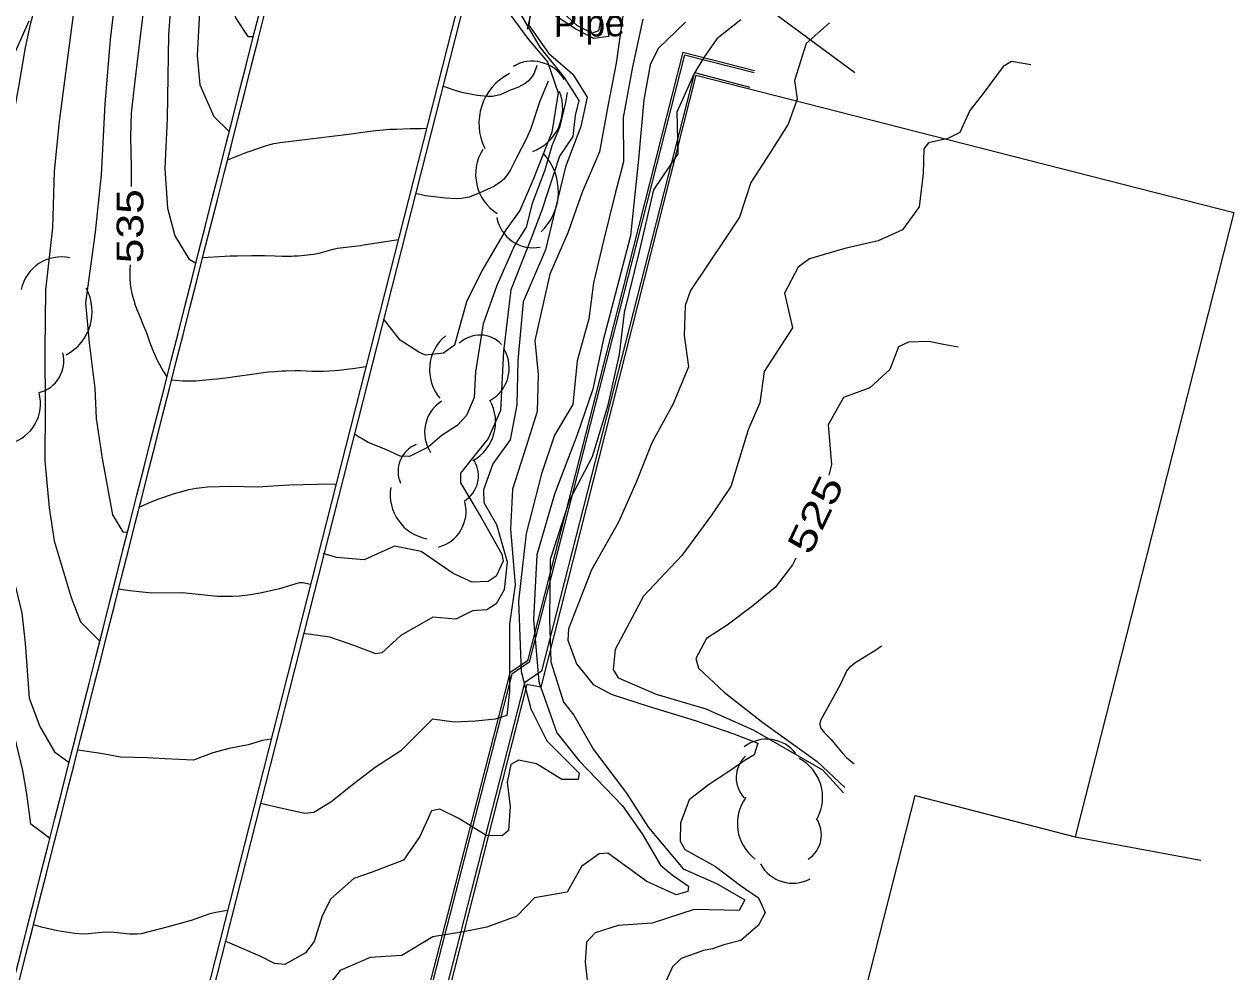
# Model space of a CAD drawing. Extents: x 2361284 to 2366480, y 6976556 to 6985346.
# Drawn here: x 2365034.3 to 2365252.8, y 6979663.6 to 6979834.6 of the extents above; entities that cross this region are included whole.
import ezdxf
from ezdxf.enums import TextEntityAlignment as Align

# ---------------------------------------------------------------- set-up
doc = ezdxf.new("R2010")
doc.units = 0
doc.header["$LTSCALE"] = 1.9
for name, color, linetype, lineweight in [('10', 7, 'Continuous', 13), ('12', 7, 'Continuous', 13), ('13', 7, 'Continuous', 13), ('16', 7, 'Continuous', 13), ('3', 7, 'Continuous', 13), ('6', 7, 'Continuous', 13), ('7', 7, 'Continuous', 13)]:
    doc.layers.add(name, color=color, linetype=linetype, lineweight=lineweight)

msp = doc.modelspace()

# ---------------------------------------------------------------- linework, layer by layer
at = {"layer": '10'}
for p, q in [((2365151.143, 6979850.465), (2365184.377, 6979825.9)), ((2365126.4, 6979838.989), (2365125.171, 6979833.727))]:
    msp.add_line(p, q, dxfattribs=at)
at = {"layer": '12'}
for points in [[(2365069.244, 6979907.699), (2365068.342, 6979903.76), (2365065.78, 6979895.487), (2365063.125, 6979886.074), (2365062.015, 6979881.309), (2365061.79, 6979880.059), (2365061.495, 6979877.538), (2365061.13, 6979872.467), (2365060.833, 6979869.948), (2365059.667, 6979863.592), (2365058.024, 6979855.126), (2365057.404, 6979850.864), (2365055.958, 6979837.84), (2365055.171, 6979831.425), (2365054.117, 6979822.87), (2365053.681, 6979818.576), (2365053.525, 6979814.379), (2365053.656, 6979808.777), (2365053.681, 6979805.976), (2365053.667, 6979805.346)], [(2365122.085, 6979836.468), (2365125.399, 6979831.87), (2365128.886, 6979827.843), (2365130.799, 6979822.259), (2365129.617, 6979815.119), (2365126.289, 6979806.607), (2365123.892, 6979800.973), (2365121.355, 6979797.499), (2365116.994, 6979790.108), (2365114.207, 6979784.521), (2365112.072, 6979776.659), (2365110.065, 6979775.24), (2365106.819, 6979774.889), (2365105.613, 6979775.448), (2365102.272, 6979777.616), (2365099.246, 6979781.419)], [(2365146.105, 6979835.557), (2365144.236, 6979826.948), (2365142.533, 6979817.792), (2365142.579, 6979809.802), (2365141.063, 6979804.077), (2365138.984, 6979795.506), (2365137.156, 6979787.949), (2365136.308, 6979781.431), (2365134.19, 6979773.859), (2365133.425, 6979765.972), (2365130.147, 6979760.461), (2365127.793, 6979753.438), (2365124.977, 6979742.68), (2365123.603, 6979730.467), (2365124.123, 6979717.781), (2365125.827, 6979711.056), (2365128.711, 6979705.284), (2365134.568, 6979699.39), (2365134.408, 6979698.278), (2365131.428, 6979698.29), (2365126.872, 6979701.117), (2365123.649, 6979701.766), (2365122.233, 6979700.953), (2365121.574, 6979697.766), (2365122.105, 6979693.381), (2365121.826, 6979689.057), (2365120.669, 6979688.11), (2365117.764, 6979688.168), (2365112.854, 6979691.253), (2365109.408, 6979692.893), (2365107.911, 6979692.596), (2365105.774, 6979688.014), (2365102.835, 6979683.716), (2365097.037, 6979681.461), (2365093.876, 6979680.401), (2365089.711, 6979676.742), (2365088.166, 6979673.632), (2365086.702, 6979669.035), (2365085.133, 6979667.007), (2365081.394, 6979664.886), (2365079.542, 6979665.054), (2365077.08, 6979666.291), (2365070.663, 6979669.071)], [(2365101.9, 6979795.713), (2365100.023, 6979795.426), (2365095.62, 6979794.714), (2365095.095, 6979794.635), (2365094.04, 6979794.497), (2365091.928, 6979794.25), (2365090.875, 6979794.109), (2365090.396, 6979794.024), (2365090.079, 6979793.954), (2365089.451, 6979793.79), (2365088.826, 6979793.607), (2365087.992, 6979793.364), (2365087.573, 6979793.253), (2365086.937, 6979793.112), (2365086.615, 6979793.058), (2365086.062, 6979792.982), (2365084.956, 6979792.858), (2365083.847, 6979792.772), (2365083.108, 6979792.734), (2365082.615, 6979792.717), (2365081.628, 6979792.701), (2365080.945, 6979792.704), (2365079.578, 6979792.736), (2365077.755, 6979792.797), (2365076.844, 6979792.819), (2365075.933, 6979792.826), (2365075.477, 6979792.822), (2365072.84, 6979792.766), (2365071.522, 6979792.727), (2365069.545, 6979792.648), (2365067.568, 6979792.542), (2365066.58, 6979792.478)], [(2365053.461, 6979791.163), (2365053.446, 6979790.373), (2365053.424, 6979789.32), (2365053.424, 6979788.793), (2365053.435, 6979788.404), (2365053.45, 6979788.146), (2365053.498, 6979787.632), (2365053.53, 6979787.377), (2365053.61, 6979786.868), (2365053.709, 6979786.362), (2365053.785, 6979786.026), (2365053.959, 6979785.357), (2365054.184, 6979784.61), (2365054.349, 6979784.114), (2365054.708, 6979783.126), (2365055.094, 6979782.143), (2365055.892, 6979780.183), (2365056.277, 6979779.202), (2365056.46, 6979778.711), (2365056.927, 6979777.455), (2365057.167, 6979776.832), (2365057.537, 6979775.903), (2365058.12, 6979774.516), (2365058.307, 6979774.103), (2365058.438, 6979773.831), (2365058.712, 6979773.296), (2365059.154, 6979772.509), (2365059.465, 6979771.992), (2365060.124, 6979770.965)], [(2365203.07, 6979776.335), (2365200.415, 6979776.819), (2365197.77, 6979777.354), (2365194.078, 6979777.243), (2365192.239, 6979776.402), (2365190.678, 6979772.296), (2365187.099, 6979768.992), (2365182.345, 6979767.267), (2365179.563, 6979762.291), (2365180.16, 6979755.156), (2365179.649, 6979753.231)], [(2365173.731, 6979738.234), (2365173.132, 6979737.038), (2365170.002, 6979732.908), (2365165.962, 6979729.64), (2365161.305, 6979726.125), (2365157.608, 6979723.7), (2365155.68, 6979720.113), (2365156.148, 6979718.396), (2365160.77, 6979714.02), (2365167.743, 6979708.545), (2365177.55, 6979701.508), (2365182.595, 6979696.846)], [(2365071.08, 6979674.605), (2365068.945, 6979674.28), (2365067.896, 6979674.015), (2365064.507, 6979672.842), (2365060.358, 6979671.683), (2365055.459, 6979670.436), (2365054.766, 6979670.335), (2365053.372, 6979670.337), (2365050.572, 6979670.676), (2365049.175, 6979670.737), (2365047.786, 6979670.609), (2365045.934, 6979670.383), (2365045.009, 6979670.357), (2365043.454, 6979670.462), (2365040.354, 6979670.953), (2365037.433, 6979671.616), (2365035.993, 6979672.021)]]:
    msp.add_lwpolyline(points, dxfattribs=at)
at = {"layer": '13'}
for points in [[(2365090.628, 6979949.445), (2365089.85, 6979946.068), (2365088.502, 6979941.705), (2365087.362, 6979936.384), (2365085.965, 6979929.75), (2365084.211, 6979921.723), (2365082.193, 6979914.153), (2365080.139, 6979906.233), (2365078.675, 6979899.249), (2365075.921, 6979887.062), (2365074.138, 6979877.744), (2365073.418, 6979869.298), (2365072.438, 6979860.967), (2365071.504, 6979852.878), (2365071.283, 6979845.696), (2365071.582, 6979840.538), (2365072.527, 6979835.807), (2365074.75, 6979832.413), (2365075.72, 6979832.417)], [(2365083.806, 6979936), (2365083.431, 6979934.385), (2365081.881, 6979929.151), (2365080.803, 6979924.711), (2365078.98, 6979917.663), (2365077.264, 6979910.945), (2365075.802, 6979902.691), (2365073.865, 6979894.873), (2365071.679, 6979884.991), (2365069.387, 6979875.829), (2365068.9, 6979868.115), (2365068.025, 6979861.275), (2365067.06, 6979851.346), (2365066.891, 6979848.084), (2365066.007, 6979836.875), (2365065.572, 6979829.001), (2365066.073, 6979823.674), (2365068.607, 6979817.969), (2365071.372, 6979815.255)], [(2365076.53, 6979921.83), (2365076.052, 6979919.485), (2365074.439, 6979913.46), (2365072.507, 6979907.32), (2365070.514, 6979898.172), (2365068.559, 6979890.323), (2365066.928, 6979882.016), (2365065.687, 6979872.675), (2365063.778, 6979862.045), (2365061.567, 6979849.473), (2365060.917, 6979840.087), (2365060.417, 6979832.702), (2365060.19, 6979817.589), (2365059.766, 6979808.574), (2365060.204, 6979801.407), (2365061.542, 6979796.41), (2365064.045, 6979792.267), (2365065.329, 6979791.466)], [(2365059.818, 6979888.349), (2365059.334, 6979886.654), (2365057.237, 6979881.044), (2365055.134, 6979874.014), (2365053.693, 6979866.769), (2365053.194, 6979859.274), (2365052.469, 6979851.267), (2365050.981, 6979841.522), (2365049.853, 6979831.861), (2365048.904, 6979820.201), (2365048.265, 6979807.435), (2365047.134, 6979797.073), (2365045.425, 6979784.347), (2365046.094, 6979777.112), (2365047.102, 6979768.931), (2365047.364, 6979763.424), (2365048.443, 6979756.203), (2365050.299, 6979746.081), (2365052.152, 6979742.979), (2365053.01, 6979742.936)], [(2365049.298, 6979866.098), (2365048.254, 6979862.257), (2365045.754, 6979853.813), (2365044.039, 6979845.937), (2365043.181, 6979836.328), (2365042.12, 6979828.058), (2365040.654, 6979817.073), (2365039.72, 6979808.074), (2365039.467, 6979797.84), (2365038.203, 6979786.688), (2365038.077, 6979775.796), (2365038.105, 6979765.516), (2365038.047, 6979755.815), (2365038.817, 6979747.342), (2365039.725, 6979741.34), (2365042.802, 6979731.139), (2365044.493, 6979726.715), (2365048.006, 6979723.248)], [(2365142.987, 6979842.677), (2365139.542, 6979834.594), (2365139.913, 6979832.408), (2365137.256, 6979832.062), (2365134, 6979833.761), (2365129.421, 6979836.748)], [(2365122.897, 6979838.296), (2365127.501, 6979830.489), (2365131.883, 6979825.031), (2365134.533, 6979820.855), (2365133.858, 6979818.169), (2365133.465, 6979814.335), (2365131.018, 6979810.802), (2365127.851, 6979801.03), (2365125.841, 6979795.821), (2365122.258, 6979786.698), (2365120.933, 6979775.604), (2365120.385, 6979764.878), (2365118.162, 6979759.807), (2365116.005, 6979757.139), (2365113.167, 6979753.603), (2365113.138, 6979751.818), (2365116.878, 6979745.564), (2365120.592, 6979738.949), (2365120.882, 6979737.664), (2365119.559, 6979735.008), (2365118.137, 6979734.044), (2365115.239, 6979733.908), (2365111.793, 6979735.485), (2365106.056, 6979739.41), (2365101.226, 6979740.395), (2365095.759, 6979737.932), (2365090.755, 6979738.345), (2365088.348, 6979739.102)], [(2365138.921, 6979837.858), (2365138.053, 6979833.43), (2365136.955, 6979833.021), (2365134.255, 6979834.314), (2365129.423, 6979838.718)], [(2365036.201, 6979837.442), (2365035.388, 6979834.554), (2365034.517, 6979830.445), (2365033.304, 6979823.353), (2365031.716, 6979814.818), (2365030.94, 6979804.89), (2365031.308, 6979795.592), (2365031.604, 6979788.656), (2365031.599, 6979780.755), (2365029.387, 6979770.333), (2365028.292, 6979759.373), (2365028.931, 6979749.998), (2365031.166, 6979740.058), (2365032.356, 6979734.809), (2365033.898, 6979728.284), (2365034.49, 6979722.889), (2365035.234, 6979712.935), (2365037.163, 6979707.853), (2365039.826, 6979703.279), (2365042.455, 6979701.364)], [(2365142.489, 6979836.162), (2365141.25, 6979827.59), (2365139.773, 6979819.845), (2365138.271, 6979811.611), (2365135.14, 6979804.311), (2365132.54, 6979796.955), (2365129.281, 6979789.475), (2365126.565, 6979777.527), (2365127.173, 6979771.363), (2365126.966, 6979764.69), (2365124.977, 6979758.392), (2365122.53, 6979750.698), (2365122.149, 6979743.454), (2365123.005, 6979733.391), (2365121.972, 6979726.311), (2365121.987, 6979714.221), (2365121.539, 6979709.835), (2365119.435, 6979709.145), (2365115.827, 6979708.801), (2365111.979, 6979708.604), (2365108.104, 6979709.148), (2365102.368, 6979703.424), (2365097.717, 6979700.419), (2365093.864, 6979697.493), (2365089.705, 6979694.193), (2365086.678, 6979692.299), (2365085.034, 6979692.138), (2365081.176, 6979692.972), (2365076.997, 6979693.922)], [(2365125.843, 6979837.674), (2365125.504, 6979834.461), (2365129.071, 6979829.384), (2365133.447, 6979825.626), (2365136.027, 6979821.479), (2365134.857, 6979816.159), (2365132.096, 6979808.892), (2365130.288, 6979801.404), (2365128.479, 6979793.906), (2365124.479, 6979784.509), (2365123.49, 6979773.888), (2365123.306, 6979765.896), (2365122.096, 6979759.605), (2365118.956, 6979755.254), (2365117.281, 6979750.55), (2365117.342, 6979748.258), (2365119.631, 6979744.34), (2365121.575, 6979737.578), (2365121.056, 6979732.493), (2365119.617, 6979729.959), (2365117.876, 6979728.922), (2365115.328, 6979728.698), (2365112.282, 6979727.199), (2365108.139, 6979727.57), (2365102.37, 6979724.255), (2365100.877, 6979722.886), (2365098.911, 6979721.131), (2365097.822, 6979720.961), (2365094.037, 6979722.385), (2365089.572, 6979723.953), (2365084.795, 6979724.628)], [(2365153.79, 6979835), (2365148.865, 6979830.253), (2365147.423, 6979827.288), (2365146.283, 6979820.967), (2365145.305, 6979810.268), (2365143.836, 6979796.442), (2365141.376, 6979786.969), (2365138.944, 6979777.595), (2365137.039, 6979768.716), (2365134.197, 6979760.49), (2365130.128, 6979749.8), (2365126.914, 6979738.809), (2365126.344, 6979727.183), (2365127.271, 6979715.931), (2365130.558, 6979706.682), (2365134.576, 6979701.65), (2365142.415, 6979693.544), (2365145.983, 6979688.467), (2365149.257, 6979682.828), (2365151.394, 6979681.045), (2365154.317, 6979679.01), (2365154.192, 6979678.065), (2365152.108, 6979677.435), (2365146.775, 6979679.844), (2365139.765, 6979684.997), (2365138.2, 6979684.876), (2365134.977, 6979682.582), (2365132.442, 6979677.909), (2365126.522, 6979676.902), (2365123.313, 6979673.592), (2365117.891, 6979671.63), (2365113.659, 6979670.79), (2365108.167, 6979669.867), (2365102.539, 6979666.503), (2365096.853, 6979666.149), (2365091.424, 6979663.787), (2365089.917, 6979661.884)], [(2365163.787, 6979835.405), (2365159.418, 6979831.983), (2365157.07, 6979828.631), (2365155.337, 6979825.744), (2365152.225, 6979818.724), (2365152.416, 6979811.235), (2365147.998, 6979804.733), (2365145.433, 6979793.617), (2365142.718, 6979782.582), (2365141.83, 6979775.022), (2365139.728, 6979765.622), (2365136.914, 6979756.545), (2365132.78, 6979748.575), (2365129.32, 6979737.992), (2365129.242, 6979727.27), (2365129.476, 6979719.542), (2365131.765, 6979712.243), (2365133.598, 6979709.89), (2365137.177, 6979703.685), (2365143.143, 6979695.791), (2365147.132, 6979689.608), (2365153.393, 6979682.167), (2365159.368, 6979679.484), (2365164.507, 6979676.543), (2365163.485, 6979674.644), (2365155.333, 6979674.796), (2365147.766, 6979672.364), (2365141.63, 6979671.936), (2365137.445, 6979670.572), (2365135.887, 6979668.931), (2365135.652, 6979665.327), (2365136.078, 6979661.521)], [(2365179.793, 6979834.857), (2365175.588, 6979831.137), (2365173.451, 6979824.466), (2365173.973, 6979821.1), (2365172.316, 6979816.555), (2365169.035, 6979811.373), (2365165.596, 6979806.031), (2365163.525, 6979799.82), (2365161.099, 6979796.086), (2365154.661, 6979786.576), (2365153.715, 6979783.858), (2365153.518, 6979778.403), (2365154.322, 6979772.761), (2365151.555, 6979766.074), (2365147.702, 6979759.038), (2365144.958, 6979752.051), (2365141.688, 6979744.759), (2365136.789, 6979736.112), (2365132.629, 6979725.492), (2365132.557, 6979723.407), (2365134.1, 6979719.176), (2365137.116, 6979715.395), (2365140.372, 6979713.666), (2365147.024, 6979711.498), (2365155.538, 6979708.899), (2365162.331, 6979706.574), (2365166.858, 6979704.847), (2365166.168, 6979702.73), (2365164.488, 6979701.684), (2365161.596, 6979699.737), (2365157.929, 6979697.302), (2365154.465, 6979694.589), (2365152.885, 6979690.412), (2365152.851, 6979687.141), (2365153.67, 6979685.65), (2365159.208, 6979682.592), (2365163.752, 6979679.146), (2365166.944, 6979676.887), (2365168.169, 6979674.248), (2365166.961, 6979671.996), (2365163.777, 6979669.236), (2365160.693, 6979668.436), (2365158.68, 6979667.707), (2365157.053, 6979667.411), (2365153.007, 6979665.973), (2365151.412, 6979664.457), (2365150.257, 6979661.796)], [(2365126.932, 6979827.174), (2365126.459, 6979825.818), (2365126.092, 6979825.176), (2365125.364, 6979824.351), (2365124.797, 6979823.908), (2365123.531, 6979823.23), (2365122.325, 6979822.769), (2365120.304, 6979821.86), (2365118.948, 6979821.57), (2365118.013, 6979821.553), (2365116.153, 6979821.76), (2365113.359, 6979822.311), (2365111.98, 6979822.695), (2365109.947, 6979823.471)], [(2365216.186, 6979827.323), (2365212.66, 6979827.869), (2365211.189, 6979826.965), (2365207.576, 6979822.109), (2365205.144, 6979819.067), (2365203.332, 6979815.08), (2365201.201, 6979813.974), (2365197.682, 6979813.235), (2365196.839, 6979812.138), (2365196.742, 6979807.687), (2365196.009, 6979801.68), (2365193.008, 6979797.51), (2365188.577, 6979795.528), (2365182.56, 6979794.11), (2365176.198, 6979792.26), (2365174.126, 6979790.739), (2365171.666, 6979786.087), (2365173.115, 6979779.841), (2365167.99, 6979771.961), (2365167.214, 6979766.293), (2365165.081, 6979761.384), (2365161.957, 6979751.172), (2365158.495, 6979746.009), (2365153.155, 6979738.738), (2365146.215, 6979731.382), (2365141.055, 6979721.762), (2365140.706, 6979718.159), (2365141.655, 6979716.648), (2365148.473, 6979713.703), (2365157.478, 6979711.027), (2365166.035, 6979707.249), (2365178.505, 6979700.007), (2365182.315, 6979695.844)], [(2365128.96, 6979824.323), (2365127.494, 6979820.728), (2365125.852, 6979815.773), (2365125.069, 6979813.979), (2365123.262, 6979810.498), (2365122.224, 6979808.467), (2365121.632, 6979807.5), (2365120.91, 6979806.619), (2365120.482, 6979806.222), (2365119.258, 6979805.404), (2365116.62, 6979804.205), (2365114.688, 6979803.386), (2365113.298, 6979803.136), (2365112.36, 6979803.108), (2365110.489, 6979803.226), (2365106.83, 6979803.667), (2365105.011, 6979804.054)], [(2365132.389, 6979822.315), (2365132.116, 6979820.502), (2365131.039, 6979815.952), (2365129.66, 6979812.669), (2365128.362, 6979808.257), (2365126.12, 6979802.285), (2365125.001, 6979797.973), (2365122.892, 6979794.693), (2365119.701, 6979787.443), (2365117.236, 6979780.52), (2365115.868, 6979771.875), (2365115.642, 6979767.243), (2365114.202, 6979764.009), (2365112.57, 6979762.154), (2365109.816, 6979760.418), (2365107.287, 6979758.254), (2365103.918, 6979756.596), (2365102.242, 6979756.675), (2365099.66, 6979757.871), (2365096.448, 6979759.131), (2365093.954, 6979760.607)], [(2365107, 6979815.774), (2365106.013, 6979815.762), (2365104.04, 6979815.716), (2365101.607, 6979815.648), (2365100.392, 6979815.593), (2365099.179, 6979815.505), (2365098.573, 6979815.444), (2365097.833, 6979815.358), (2365096.356, 6979815.17), (2365093.407, 6979814.769), (2365091.931, 6979814.581), (2365085.987, 6979813.864), (2365080.573, 6979813.212), (2365079.879, 6979813.108), (2365079.42, 6979813.019), (2365079.116, 6979812.951), (2365078.511, 6979812.798), (2365078.06, 6979812.671), (2365077.164, 6979812.389), (2365076.273, 6979812.083), (2365075.09, 6979811.657), (2365074.499, 6979811.445), (2365072.955, 6979810.88), (2365072.19, 6979810.583), (2365071.051, 6979810.112)], [(2365038.965, 6979687.619), (2365037.897, 6979688.439), (2365035.53, 6979690.227), (2365034.788, 6979695.701), (2365034.078, 6979699.884), (2365032.671, 6979705.931), (2365032.115, 6979713.906), (2365031.979, 6979722.905), (2365031.262, 6979734.238), (2365028.798, 6979741.916), (2365025.675, 6979753.737), (2365025.192, 6979766.643), (2365025.373, 6979782.316), (2365025.41, 6979796.326), (2365025.595, 6979807.38), (2365024.746, 6979811.452)], [(2365096.058, 6979772.757), (2365094.91, 6979772.567), (2365094.143, 6979772.456), (2365092.603, 6979772.264), (2365091.183, 6979772.122), (2365090.473, 6979772.064), (2365089.407, 6979771.994), (2365088.34, 6979771.945), (2365087.806, 6979771.928), (2365087.3, 6979771.923), (2365086.289, 6979771.951), (2365084.265, 6979772.048), (2365083.591, 6979772.059), (2365083.254, 6979772.055), (2365081.656, 6979772.005), (2365080.858, 6979771.968), (2365079.661, 6979771.892), (2365078.465, 6979771.788), (2365077.867, 6979771.724), (2365077.077, 6979771.628), (2365075.502, 6979771.415), (2365072.361, 6979770.957), (2365070.786, 6979770.747), (2365069.174, 6979770.557), (2365068.368, 6979770.47), (2365067.158, 6979770.352), (2365065.341, 6979770.205), (2365064.855, 6979770.179), (2365064.531, 6979770.169), (2365063.882, 6979770.166), (2365062.908, 6979770.198), (2365062.258, 6979770.239), (2365060.96, 6979770.353)], [(2365090.669, 6979751.575), (2365087.25, 6979751.552), (2365082.141, 6979751.384), (2365076.454, 6979751.03), (2365071.722, 6979751.145), (2365067.433, 6979751.054), (2365065.414, 6979750.817), (2365064.084, 6979750.552), (2365061.445, 6979749.847), (2365058.589, 6979748.896), (2365057.196, 6979748.35), (2365055.137, 6979747.427)], [(2365086.061, 6979733.47), (2365084.687, 6979733.806), (2365084.009, 6979733.761), (2365080.469, 6979732.667), (2365076.985, 6979731.899), (2365075.219, 6979731.597), (2365073.234, 6979731.374), (2365071.908, 6979731.293), (2365069.261, 6979731.29), (2365062.875, 6979731.96), (2365057.405, 6979731.938), (2365053.387, 6979732.316), (2365051.387, 6979732.63)], [(2365189.203, 6979722.33), (2365188.149, 6979721.65), (2365184.361, 6979719.284), (2365183.324, 6979718.464), (2365182.924, 6979717.94), (2365181.699, 6979715.379), (2365180.097, 6979712.442), (2365178.17, 6979708.924), (2365178.024, 6979708.468), (2365178.029, 6979708.166), (2365178.239, 6979707.565), (2365178.914, 6979706.672), (2365180.077, 6979705.489), (2365180.598, 6979704.898), (2365182.104, 6979703.08), (2365182.898, 6979702.271), (2365184.283, 6979701.132)], [(2365078.947, 6979705.531), (2365077.359, 6979705.326), (2365074.816, 6979704.512), (2365071.332, 6979703.849), (2365068.43, 6979703.071), (2365064.902, 6979701.787), (2365059.759, 6979701.999), (2365056.617, 6979702.209), (2365051.755, 6979702.282), (2365048.158, 6979702.998), (2365044.013, 6979703.599)]]:
    msp.add_lwpolyline(points, dxfattribs=at)
at = {"layer": '16'}
for centre, radius, start, end in [((2365126.086, 6979821.254), 6.698, 30.66347, 120.66348), ((2365126.524, 6979816.736), 10.053, 116.80132, 206.80132), ((2365123.226, 6979819.47), 8.381, 290.95121, 20.95121), ((2365124.259, 6979807.536), 8.381, 147.79067, 237.79067), ((2365120.786, 6979804.416), 10.053, 313.56037, 43.56037), ((2365126.28, 6979800.961), 6.698, 190.78831, 280.78831), ((2365041.028, 6979785.209), 7.399, 77.9351, 167.9351), ((2365037.724, 6979782.746), 8.874, 298.24964, 28.24964), ((2365115.569, 6979772.235), 8.015, 129.89629, 219.89629), ((2365116.649, 6979773.169), 5.34, 43.33577, 133.33578), ((2365035.563, 6979773.849), 5.913, 284.15439, 14.15439), ((2365115.264, 6979772.544), 6.682, 299.48955, 29.48955), ((2365029.889, 6979766.115), 7.399, 285.37985, 15.37985), ((2365113.343, 6979760.964), 6.682, 123.03335, 213.03335), ((2365111.471, 6979762.831), 8.015, 299.22976, 29.22976), ((2365107.212, 6979753.844), 5.34, 112.83633, 202.83632), ((2365111.04, 6979753.094), 5.34, 301.00214, 31.00214), ((2365108.468, 6979749.649), 8.015, 170.34267, 260.34267), ((2365107.47, 6979746.693), 6.682, 284.54834, 14.54834), ((2365168.444, 6979698.91), 6.643, 37.51396, 127.51396), ((2365168.258, 6979698.629), 5.309, 133.25823, 223.25823), ((2365170.581, 6979695.059), 7.968, 331.79367, 61.79367), ((2365171.119, 6979690.324), 7.968, 143.47474, 233.47474), ((2365173.018, 6979688.308), 5.309, 303.21321, 33.21321), ((2365173.165, 6979686.198), 6.643, 208.43818, 298.43818)]:
    msp.add_arc(centre, radius, start, end, dxfattribs=at)
at = {"layer": '3'}
for p, q in [((2365153.327, 6979829.573), (2365141.362, 6979782.632)), ((2365153.327, 6979829.573), (2365166.27, 6979826.279)), ((2365153.616, 6979829.087), (2365141.75, 6979782.533)), ((2365153.616, 6979829.087), (2365166.172, 6979825.892)), ((2365155.409, 6979825.9), (2365165.406, 6979823.268)), ((2365141.362, 6979782.632), (2365125.225, 6979719.707)), ((2365141.75, 6979782.533), (2365125.575, 6979719.464)), ((2365125.225, 6979719.707), (2365122.086, 6979717.522)), ((2365125.575, 6979719.464), (2365122.436, 6979717.279)), ((2365122.086, 6979717.522), (2365107.371, 6979660.615)), ((2365122.436, 6979717.279), (2365107.707, 6979660.318)), ((2365224.147, 6979687.93), (2365246.892, 6979683.734))]:
    msp.add_line(p, q, dxfattribs=at)
for points in [[(2365172.711, 6980073.93), (2365040.06, 6979552.71), (2365040.135, 6979553.003)], [(2365173.641, 6980073.693), (2365040.991, 6979552.474), (2365041.014, 6979552.618)], [(2365155.409, 6979825.9), (2365127.796, 6979717.854), (2365124.717, 6979715.719), (2365109.924, 6979657.896)]]:
    msp.add_lwpolyline(points, dxfattribs=at)
for centre, radius in [((1817048.307, 7118888.659), 565394.275), ((1817048.31, 7118888.658), 565395.232)]:
    msp.add_arc(centre, radius, 345.73582, 345.76837, dxfattribs=at)
at = {"layer": '6'}
msp.add_line((2365035.172, 6979835.172), (2365031.911, 6979827.87), dxfattribs=at)
at = {"layer": '7'}
for p, q in [((2365155.651, 6979825.404), (2365252.83, 6979800.634)), ((2365252.83, 6979800.634), (2365224.147, 6979687.93))]:
    msp.add_line(p, q, dxfattribs=at)
msp.add_lwpolyline([(2365155.651, 6979825.404), (2365127.653, 6979714.939), (2365125.11, 6979715.42), (2365107.579, 6979646.568), (2365178.214, 6979628.514), (2365195.248, 6979695.383), (2365224.147, 6979687.93)], dxfattribs=at)

# ---------------------------------------------------------------- texts
at = {"layer": '10'}
msp.add_text('Pipe', height=4.799, rotation=0.545, dxfattribs=at).set_placement((2365130.013, 6979832.343))
at = {"layer": '12'}
for s, height, rotation, width, p in [(' 535 ', 4.8, 89.785, 1.25, (2365055.84, 6979798.15)), (' 525 ', 4.799, 64.455, 1.35, (2365179.431, 6979745.097))]:
    msp.add_text(s, height=height, rotation=rotation, dxfattribs=dict(at, width=width)).set_placement(p, align=Align.CENTER)

doc.saveas('drawing.dxf')
